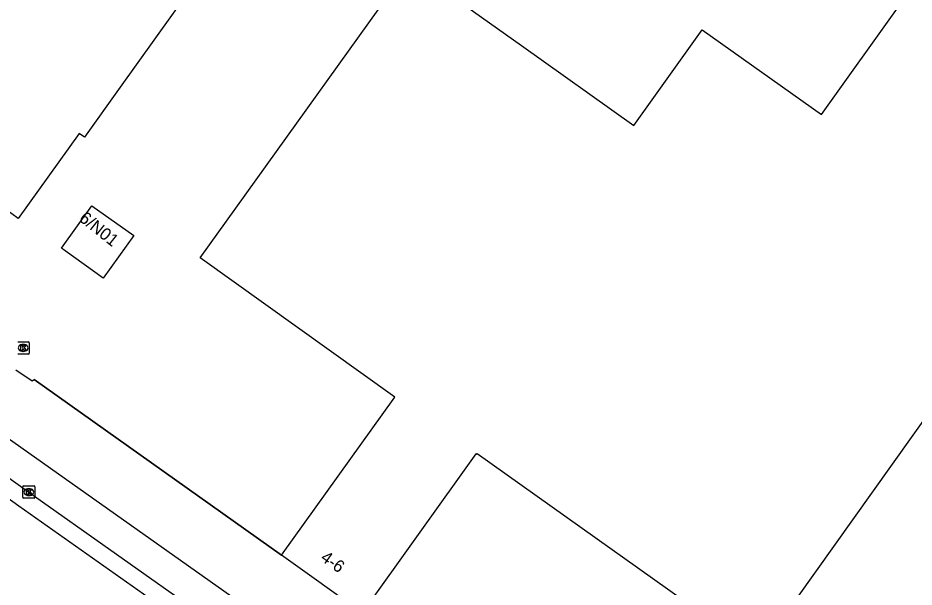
# Model space of a CAD drawing. Extents: x 157692 to 159670, y 381454 to 383289.
# Drawn here: x 158959 to 159032, y 382537 to 382583.4 of the extents above; entities that cross this region are included whole.
import ezdxf

# ---------------------------------------------------------------- set-up
doc = ezdxf.new("R2010")
doc.units = 0
for name, color, linetype in [('IMGEO_Hek', 7, 'Continuous'), ('IMGEO_Kolk', 7, 'Continuous'), ('IMGEO_Pand', 7, 'Continuous'), ('IMGEO_Pand_nummerreeks', 7, 'Continuous'), ('IMGEO_Parkeervlak_gesloten', 7, 'Continuous'), ('IMGEO_Rijbaan_lokaal_gesloten', 7, 'Continuous')]:
    doc.layers.add(name, color=color, linetype=linetype)

msp = doc.modelspace()

# ---------------------------------------------------------------- linework, layer by layer
at = {"layer": 'IMGEO_Hek'}
msp.add_lwpolyline([(158980.451, 382539.614), (158960.265, 382553.942)], dxfattribs=at)
at = {"layer": 'IMGEO_Kolk'}
for p, q in [((158958.954, 382557.019), (158959.806, 382557.019)), ((158959.367, 382556.799), (158959.392, 382556.799)), ((158959.88, 382556.945), (158959.88, 382556.093)), ((158959.39, 382556.239), (158959.365, 382556.239)), ((158959.806, 382556.019), (158958.954, 382556.019)), ((158959.343, 382544.34), (158959.343, 382545.192)), ((158959.418, 382545.266), (158960.27, 382545.266)), ((158960.344, 382545.192), (158960.344, 382544.34)), ((158959.854, 382544.486), (158959.829, 382544.486)), ((158959.831, 382545.046), (158959.856, 382545.046)), ((158960.27, 382544.266), (158959.418, 382544.266))]:
    msp.add_line(p, q, dxfattribs=at)
for points in [[(158958.954, 382557.019), (158959.806, 382557.019)], [(158959.88, 382556.945), (158959.88, 382556.093)], [(158959.2, 382556.719), (158959.323, 382556.719), (158959.323, 382556.568), (158959.453, 382556.719), (158959.617, 382556.719), (158959.471, 382556.568), (158959.624, 382556.319), (158959.472, 382556.319), (158959.387, 382556.483), (158959.323, 382556.416), (158959.323, 382556.319), (158959.2, 382556.319), (158959.2, 382556.719)], [(158959.806, 382556.019), (158958.954, 382556.019)], [(158959.343, 382544.34), (158959.343, 382545.192)], [(158959.418, 382545.266), (158960.27, 382545.266)], [(158960.344, 382545.192), (158960.344, 382544.34)], [(158959.664, 382544.966), (158959.787, 382544.966), (158959.787, 382544.815), (158959.917, 382544.966), (158960.081, 382544.966), (158959.935, 382544.815), (158960.088, 382544.566), (158959.936, 382544.566), (158959.851, 382544.73), (158959.787, 382544.663), (158959.787, 382544.566), (158959.664, 382544.566), (158959.664, 382544.966)], [(158960.27, 382544.266), (158959.418, 382544.266)]]:
    msp.add_lwpolyline(points, dxfattribs=at)
for centre, start, end in [((158959.804, 382556.943), 1.55205, 88.44795), ((158959.804, 382556.943), 1.55205, 88.44795), ((158959.804, 382556.095), 271.55205, 358.44795), ((158959.804, 382556.095), 271.55205, 358.44795), ((158959.42, 382545.19), 91.55205, 178.44795), ((158959.42, 382545.19), 91.55205, 178.44795), ((158960.268, 382545.19), 1.55205, 88.44795), ((158960.268, 382545.19), 1.55205, 88.44795), ((158959.42, 382544.342), 181.55205, 268.44795), ((158959.42, 382544.342), 181.55205, 268.44795), ((158960.268, 382544.342), 271.55205, 358.44795), ((158960.268, 382544.342), 271.55205, 358.44795)]:
    msp.add_arc(centre, 0.0765, start, end, dxfattribs=at)
for centre, major_axis, ratio, start_param, end_param in [((158959.366, 382556.519), (-0.387, 0.002), 0.722429, 4.712389, 7.853982), ((158959.391, 382556.519), (-0.39, 0.002), 0.717154, 1.570796, 4.712389), ((158959.83, 382544.766), (-0.387, 0.002), 0.722429, 4.712389, 7.853982), ((158959.855, 382544.766), (-0.39, 0.002), 0.717154, 1.570796, 4.712389)]:
    msp.add_ellipse(centre, major_axis=major_axis, ratio=ratio, start_param=start_param, end_param=end_param, dxfattribs=at)
at = {"layer": 'IMGEO_Pand'}
for points in [[(159032.773, 382655.115), (159013.895, 382628.869), (159007.358, 382633.571), (159000, 382623.515), (158967.289, 382577.779), (158964.38, 382573.712), (158963.946, 382574.022), (158958.986, 382567.086), (158958.453, 382567.467), (158953.209, 382571.217), (158953.502, 382571.623), (158951.867, 382572.792), (158951.576, 382572.383), (158951.258, 382572.611), (158935.9, 382583.592)], [(158980.451, 382539.614), (158989.678, 382552.515), (158973.82, 382563.857), (158976.729, 382567.924), (158990.87, 382587.696), (159000, 382581.192), (159009.17, 382574.66), (159014.741, 382582.481), (159024.442, 382575.572), (159075.77, 382647.448), (159076.104, 382647.916)], [(158968.392, 382565.682), (158965.912, 382562.215), (158962.803, 382564.439), (158962.507, 382564.651), (158964.987, 382568.118), (158968.392, 382565.682)], [(159041.192, 382562.45), (159019.226, 382531.619), (158996.387, 382547.873), (158996.353, 382547.825), (158996.284, 382547.874), (158987.018, 382534.917)], [(158987.018, 382534.917), (158980.451, 382539.614)]]:
    msp.add_lwpolyline(points, dxfattribs=at)
at = {"layer": 'IMGEO_Parkeervlak_gesloten'}
for points in [[(158958.786, 382554.74), (158960.117, 382553.835), (158960.265, 382553.942), (158980.451, 382539.614)], [(159013.248, 382510.083), (159007.095, 382514.485), (159006.934, 382514.6), (159000, 382519.504), (158955.619, 382550.889)]]:
    msp.add_lwpolyline(points, dxfattribs=at)
at = {"layer": 'IMGEO_Rijbaan_lokaal_gesloten'}
for points in [[(158859.78, 382615.893), (158874.33, 382605.57), (158875.774, 382604.548), (158883.958, 382598.757), (158891.071, 382593.723), (158901.219, 382586.503), (158906.81, 382582.525), (158915.236, 382576.539), (158924.73, 382569.794), (158941.367, 382557.941), (158948.158, 382553.099), (158954.148, 382548.827), (158959.843, 382544.766), (158974.147, 382534.627), (158992.367, 382521.662), (159000, 382516.238), (159005.544, 382512.298), (159007.749, 382510.731)], [(159006.936, 382509.591), (159004.733, 382511.157), (158999.189, 382515.097), (158991.556, 382520.521), (158973.336, 382533.486), (158959.032, 382543.625), (158953.336, 382547.687), (158947.181, 382552.076), (158940.554, 382556.801), (158923.918, 382568.653), (158914.659, 382575.232), (158905.999, 382581.384), (158858.97, 382614.751)]]:
    msp.add_lwpolyline(points, dxfattribs=at)

# ---------------------------------------------------------------- texts
at = {"layer": 'IMGEO_Pand_nummerreeks'}
for s, rotation, p in [('6/N01', 321.34019, (158963.865, 382566.955)), ('4-6', 324.42505, (158983.552, 382539.241))]:
    msp.add_text(s, height=1, rotation=rotation, dxfattribs=at).set_placement(p)

doc.saveas('drawing.dxf')
